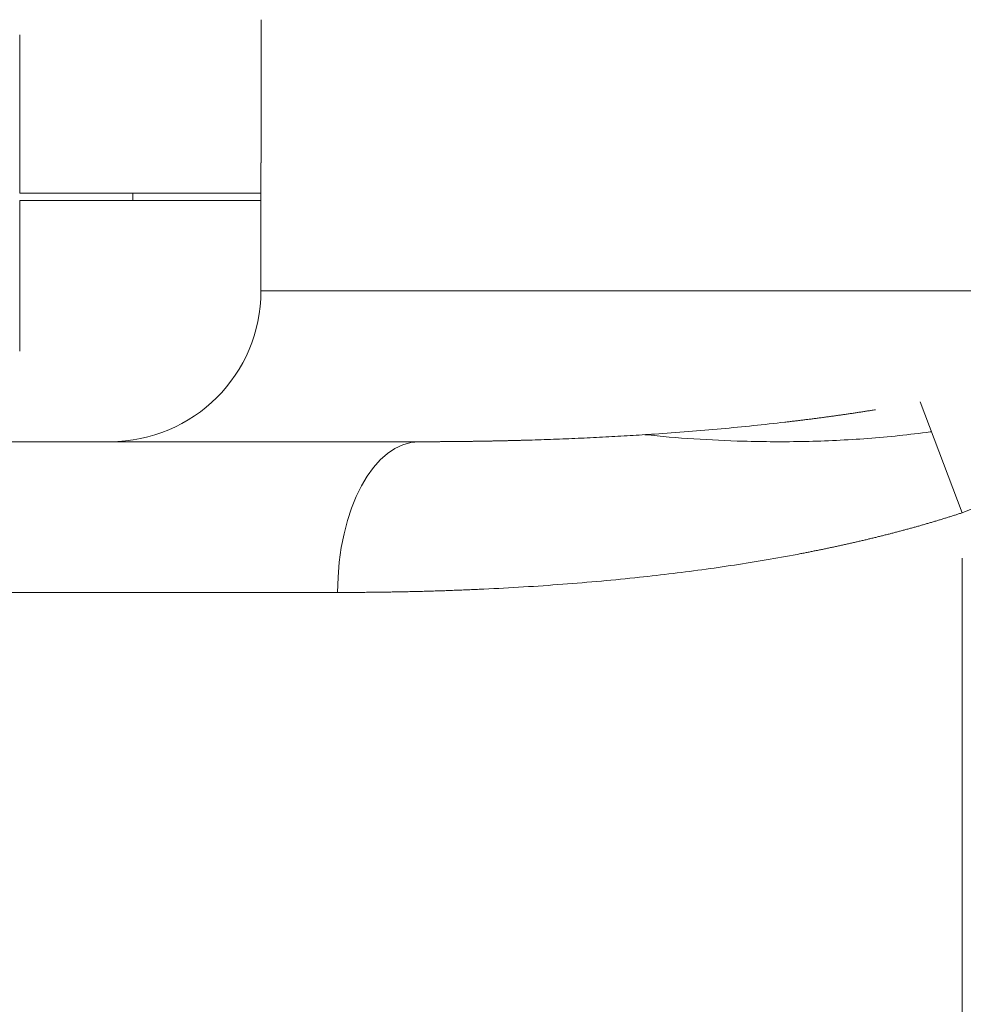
# Model space of a CAD drawing. Header units: millimetres. Extents: x 25069 to 61396, y 8621 to 21558.
# Tile 570 of 656: x 57217 to 57279, y 16050 to 16116. Entities that reach past the tile are written whole.
import ezdxf

# ---------------------------------------------------------------- set-up
doc = ezdxf.new("R2010")
doc.units = ezdxf.units.MM
doc.layers.add('10', color=7, linetype='Continuous')
doc.layers.add('dim', color=84, linetype='Continuous', lineweight=9)
doc.dimstyles.get("Standard").update_dxf_attribs({"dimtxt": 15, "dimasz": 5, "dimexe": 8, "dimexo": 5, "dimgap": 3, "dimtad": 0, "dimzin": 0, "dimdsep": 46, "dimtxsty": 'Standard', "dimblk": 'CLOSEDBLANK', "dimcen": 2, "dimclrd": 4, "dimclre": 3, "dimadec": 0, "dimazin": 0, "dimtfac": 1, "dimtofl": 0, "dimtmove": 0, "dimatfit": 3, "dimldrblk": 'CLOSEDBLANK', "dimfxl": 0, "dimtolj": 1, "dimtzin": 0, "dimarcsym": 0})

# ---------------------------------------------------------------- blocks, each defined once
blk = doc.blocks.new('_ClosedBlank')
at = {"color": 0, "linetype": 'ByBlock', "lineweight": -2}
for p, q in [((-1, 0.1667), (0, 0)), ((-1, 0.1667), (-1, -0.1667)), ((0, 0), (-1, -0.1667))]:
    blk.add_line(p, q, dxfattribs=at)
blk = doc.blocks.new('*D44')
at = {"layer": 'Defpoints', "color": 0, "lineweight": 18}
for p in [(57010.725, 16204.628), (57223.11, 16204.628), (57304.544, 16027.128)]:
    blk.add_point(p, dxfattribs=at)
at = {"layer": 'dim', "color": 3, "lineweight": -2}
for p, q in [((57203.11, 16204.628), (56990.725, 16204.628)), ((57284.544, 16027.128), (56990.725, 16027.128))]:
    blk.add_line(p, q, dxfattribs=at)
at = {"layer": 'dim', "color": 4, "lineweight": -3}
for p, q in [((57010.725, 16194.628), (57010.725, 16037.128)), ((57010.725, 16027.128), (57010.725, 16017.128))]:
    blk.add_line(p, q, dxfattribs=at)
at = {"layer": 'dim', "color": 4, "lineweight": -3, "xscale": 10, "yscale": 10, "zscale": 10}
for p, rotation in [((57010.725, 16204.628), 90), ((57010.725, 16027.128), 270)]:
    blk.add_blockref('_ClosedBlank', p, dxfattribs=dict(at, rotation=rotation))
at = {"layer": 'dim', "color": 0, "lineweight": 18, "insert": (57010.725, 15762.128), "char_height": 100, "attachment_point": 5, "rotation": 90}
blk.add_mtext('\\A1;177.50', dxfattribs=at)

msp = doc.modelspace()

# ---------------------------------------------------------------- linework, layer by layer
at = {"layer": '10', "color": 7, "linetype": 'Continuous', "lineweight": 20}
for p, q in [((57232.563, 16106.128), (57232.563, 16115.628)), ((57216.557, 16114.628), (57216.557, 16104.128)), ((57232.55, 16106.128), (57232.55, 16097.628)), ((57232.55, 16106.128), (57232.563, 16106.128)), ((57216.557, 16104.128), (57232.551, 16104.128)), ((57224.05, 16104.128), (57224.05, 16103.628)), ((57216.557, 16103.628), (57232.551, 16103.628)), ((57216.557, 16093.628), (57216.557, 16103.628)), ((57309.05, 16097.628), (57232.55, 16097.628)), ((57216.557, 16093.628), (57216.557, 16093.628)), ((57276.265, 16090.271), (57279.05, 16082.914)), ((57243.05, 16087.628), (57212.55, 16087.628)), ((57279.05, 15966.781), (57279.05, 16079.913)), ((57237.637, 16077.628), (57209.197, 16077.628))]:
    msp.add_line(p, q, dxfattribs=at)
msp.add_arc((57222.55, 16097.628), 10, 270, 0, dxfattribs=at)
msp.add_ellipse((57243.05, 16077.628), major_axis=(0, 10), ratio=0.541353, start_param=0, end_param=1.570796, dxfattribs=at)
for points, knots in [([(57309.05, 16097.628), (57307.83, 16096.958), (57306.606, 16096.287), (57304.16, 16094.952), (57302.935, 16094.287), (57299.254, 16092.308), (57296.789, 16091.01), (57291.819, 16088.497), (57289.313, 16087.283), (57284.236, 16084.987), (57281.666, 16083.904), (57279.05, 16082.914)], [0, 0, 0, 0, 0.125, 0.125, 0.25, 0.25, 0.5, 0.5, 0.75, 0.75, 1, 1, 1, 1]), ([(57249.612, 16087.715), (57249.645, 16087.716), (57249.712, 16087.718), (57249.813, 16087.72), (57249.916, 16087.723), (57250.018, 16087.726), (57250.12, 16087.729), (57250.223, 16087.732), (57250.325, 16087.735), (57250.428, 16087.738), (57251.034, 16087.757), (57252.146, 16087.795), (57253.775, 16087.862), (57255.402, 16087.94), (57257.025, 16088.031), (57258.847, 16088.147), (57260.859, 16088.294), (57263.049, 16088.48), (57265.188, 16088.687), (57266.696, 16088.852), (57267.581, 16088.956), (57267.861, 16088.989), (57268.14, 16089.023), (57268.417, 16089.057), (57268.693, 16089.091), (57268.968, 16089.126), (57269.241, 16089.161), (57269.512, 16089.197), (57269.782, 16089.232), (57270.051, 16089.268), (57270.318, 16089.305), (57270.583, 16089.342), (57270.847, 16089.379), (57271.11, 16089.416), (57271.371, 16089.454), (57271.631, 16089.492), (57271.889, 16089.53), (57272.145, 16089.569), (57272.4, 16089.608), (57272.653, 16089.647), (57272.905, 16089.687), (57273.124, 16089.721), (57273.259, 16089.743), (57273.31, 16089.752)], [0, 0, 0, 0, 0.0046, 0.009313, 0.014024, 0.018733, 0.02344, 0.028145, 0.032848, 0.037549, 0.042247, 0.116147, 0.188876, 0.260443, 0.330855, 0.400123, 0.49465, 0.585907, 0.673938, 0.758787, 0.770205, 0.781552, 0.792829, 0.804035, 0.815171, 0.826236, 0.837232, 0.848157, 0.859013, 0.869799, 0.880516, 0.891163, 0.901741, 0.912251, 0.922691, 0.933062, 0.943365, 0.953599, 0.963765, 0.973862, 0.983892, 0.993853, 1, 1, 1, 1]), ([(57243.05, 16087.628), (57243.083, 16087.628), (57243.147, 16087.628), (57243.243, 16087.628), (57243.34, 16087.628), (57243.437, 16087.628), (57243.533, 16087.628), (57243.63, 16087.628), (57243.727, 16087.629), (57243.824, 16087.629), (57243.922, 16087.629), (57244.019, 16087.63), (57244.116, 16087.63), (57244.214, 16087.63), (57244.311, 16087.631), (57244.409, 16087.631), (57244.507, 16087.632), (57244.605, 16087.633), (57244.703, 16087.633), (57244.801, 16087.634), (57244.899, 16087.635), (57244.997, 16087.635), (57245.096, 16087.636), (57245.194, 16087.637), (57245.293, 16087.638), (57245.391, 16087.639), (57245.49, 16087.64), (57245.589, 16087.641), (57245.688, 16087.642), (57245.787, 16087.643), (57245.886, 16087.644), (57245.985, 16087.645), (57246.084, 16087.646), (57246.183, 16087.647), (57246.283, 16087.649), (57246.382, 16087.65), (57246.482, 16087.651), (57246.581, 16087.653), (57246.681, 16087.654), (57246.781, 16087.656), (57246.881, 16087.657), (57246.981, 16087.659), (57247.081, 16087.66), (57247.181, 16087.662), (57247.282, 16087.664), (57247.382, 16087.666), (57247.482, 16087.667), (57247.583, 16087.669), (57247.683, 16087.671), (57247.784, 16087.673), (57247.885, 16087.675), (57247.986, 16087.677), (57248.087, 16087.679), (57248.188, 16087.681), (57248.289, 16087.683), (57248.39, 16087.685), (57248.491, 16087.687), (57248.592, 16087.69), (57248.694, 16087.692), (57248.795, 16087.694), (57248.896, 16087.697), (57248.998, 16087.699), (57249.1, 16087.702), (57249.201, 16087.704), (57249.303, 16087.707), (57249.405, 16087.709), (57249.507, 16087.712), (57249.576, 16087.714), (57249.611, 16087.715), (57249.612, 16087.715)], [0, 0, 0, 0, 0.01536, 0.030714, 0.046061, 0.061401, 0.076735, 0.092062, 0.107383, 0.122697, 0.138005, 0.153306, 0.1686, 0.183888, 0.19917, 0.214444, 0.229712, 0.244974, 0.260229, 0.275477, 0.290719, 0.305954, 0.321183, 0.336405, 0.35162, 0.366829, 0.382031, 0.397227, 0.412416, 0.427598, 0.442774, 0.457943, 0.473106, 0.488262, 0.503411, 0.518554, 0.53369, 0.54882, 0.563943, 0.579059, 0.594169, 0.609272, 0.624368, 0.639458, 0.654542, 0.669619, 0.684689, 0.699752, 0.714809, 0.729859, 0.744903, 0.75994, 0.774971, 0.789994, 0.805012, 0.820022, 0.835026, 0.850024, 0.865014, 0.879998, 0.894976, 0.909947, 0.924911, 0.939869, 0.95482, 0.969764, 0.984702, 0.999633, 1, 1, 1, 1]), ([(57277.014, 16088.293), (57276.986, 16088.29), (57276.959, 16088.286), (57275.559, 16088.093), (57274.18, 16087.95), (57272.102, 16087.793), (57271.407, 16087.751), (57270.02, 16087.685), (57269.329, 16087.661), (57267.265, 16087.617), (57265.9, 16087.623), (57262.342, 16087.722), (57260.166, 16087.866), (57258.018, 16088.095)], [0, 0, 0, 0, 0.004333, 0.004333, 0.219563, 0.219563, 0.327178, 0.327178, 0.434793, 0.434793, 0.650023, 0.650023, 1, 1, 1, 1]), ([(57279.05, 16082.914), (57279.012, 16082.901), (57278.936, 16082.876), (57278.822, 16082.839), (57278.708, 16082.802), (57278.593, 16082.765), (57278.478, 16082.728), (57278.363, 16082.692), (57278.247, 16082.655), (57278.131, 16082.618), (57278.015, 16082.582), (57277.898, 16082.546), (57277.781, 16082.51), (57277.664, 16082.474), (57277.547, 16082.438), (57277.429, 16082.402), (57277.311, 16082.367), (57277.193, 16082.332), (57277.075, 16082.296), (57276.956, 16082.261), (57276.837, 16082.226), (57276.717, 16082.191), (57276.598, 16082.156), (57276.478, 16082.122), (57276.357, 16082.087), (57276.237, 16082.053), (57276.116, 16082.019), (57275.995, 16081.985), (57275.873, 16081.951), (57275.752, 16081.917), (57275.63, 16081.883), (57275.508, 16081.85), (57275.385, 16081.816), (57275.262, 16081.783), (57275.139, 16081.75), (57275.016, 16081.717), (57274.892, 16081.684), (57274.768, 16081.651), (57274.644, 16081.618), (57274.52, 16081.586), (57274.395, 16081.553), (57274.27, 16081.521), (57274.144, 16081.489), (57274.019, 16081.457), (57273.893, 16081.425), (57273.767, 16081.393), (57273.64, 16081.362), (57273.514, 16081.33), (57273.387, 16081.299), (57273.259, 16081.268), (57273.132, 16081.237), (57273.004, 16081.206), (57272.876, 16081.175), (57272.748, 16081.144), (57272.619, 16081.114), (57272.49, 16081.083), (57272.361, 16081.053), (57272.232, 16081.023), (57272.102, 16080.993), (57271.972, 16080.963), (57271.842, 16080.933), (57271.711, 16080.903), (57271.58, 16080.874), (57271.449, 16080.844), (57271.318, 16080.815), (57271.186, 16080.786), (57271.054, 16080.757), (57270.922, 16080.728), (57270.79, 16080.7), (57270.657, 16080.671), (57270.524, 16080.642), (57270.391, 16080.614), (57270.258, 16080.586), (57270.124, 16080.558), (57269.99, 16080.53), (57269.856, 16080.502), (57269.721, 16080.474), (57269.587, 16080.447), (57269.451, 16080.42), (57269.316, 16080.392), (57269.181, 16080.365), (57269.045, 16080.338), (57268.909, 16080.311), (57268.773, 16080.284), (57268.636, 16080.258), (57268.499, 16080.231), (57267.725, 16080.082), (57266.295, 16079.822), (57264.197, 16079.479), (57262.051, 16079.165), (57259.862, 16078.88), (57257.548, 16078.616), (57255.108, 16078.375), (57252.544, 16078.162), (57249.94, 16077.984), (57248.136, 16077.887), (57247.127, 16077.841), (57246.921, 16077.831), (57246.714, 16077.822), (57246.507, 16077.813), (57246.3, 16077.804), (57246.093, 16077.796), (57245.885, 16077.788), (57245.677, 16077.78), (57245.469, 16077.772), (57245.261, 16077.764), (57245.052, 16077.756), (57244.843, 16077.749), (57244.634, 16077.742), (57244.425, 16077.735), (57244.215, 16077.729), (57244.005, 16077.722), (57243.795, 16077.716), (57243.585, 16077.71), (57243.375, 16077.704), (57243.164, 16077.699), (57242.953, 16077.693), (57242.742, 16077.688), (57242.531, 16077.683), (57242.32, 16077.679), (57242.109, 16077.674), (57241.897, 16077.67), (57241.685, 16077.666), (57241.473, 16077.662), (57241.261, 16077.658), (57241.049, 16077.655), (57240.836, 16077.651), (57240.624, 16077.648), (57240.411, 16077.645), (57240.198, 16077.643), (57239.985, 16077.64), (57239.772, 16077.638), (57239.559, 16077.636), (57239.346, 16077.634), (57239.133, 16077.633), (57238.919, 16077.632), (57238.706, 16077.63), (57238.492, 16077.629), (57238.278, 16077.629), (57238.064, 16077.628), (57237.851, 16077.628), (57237.708, 16077.628), (57237.637, 16077.628)], [0, 0, 0, 0, 0.002709, 0.005423, 0.008143, 0.010868, 0.013598, 0.016334, 0.019075, 0.021822, 0.024574, 0.027331, 0.030094, 0.032862, 0.035636, 0.038415, 0.041199, 0.043989, 0.046785, 0.049586, 0.052392, 0.055204, 0.058021, 0.060844, 0.063673, 0.066507, 0.069346, 0.072191, 0.075042, 0.077898, 0.08076, 0.083627, 0.0865, 0.089378, 0.092262, 0.095152, 0.098047, 0.100948, 0.103855, 0.106767, 0.109685, 0.112608, 0.115537, 0.118472, 0.121412, 0.124358, 0.12731, 0.130267, 0.13323, 0.136199, 0.139174, 0.142154, 0.14514, 0.148131, 0.151129, 0.154132, 0.157141, 0.160155, 0.163176, 0.166202, 0.169234, 0.172271, 0.175315, 0.178364, 0.181419, 0.18448, 0.187546, 0.190619, 0.193697, 0.196781, 0.199871, 0.202967, 0.206068, 0.209176, 0.212289, 0.215408, 0.218533, 0.221664, 0.224801, 0.227943, 0.231092, 0.234246, 0.237406, 0.240573, 0.243745, 0.246923, 0.250107, 0.297707, 0.346528, 0.396584, 0.44789, 0.50046, 0.560267, 0.621792, 0.685051, 0.750056, 0.755182, 0.760322, 0.765474, 0.770641, 0.775821, 0.781015, 0.786222, 0.791443, 0.796678, 0.801927, 0.807189, 0.812464, 0.817754, 0.823057, 0.828373, 0.833704, 0.839048, 0.844406, 0.849777, 0.855162, 0.860561, 0.865974, 0.8714, 0.87684, 0.882294, 0.887761, 0.893242, 0.898737, 0.904246, 0.909768, 0.915304, 0.920854, 0.926418, 0.931995, 0.937587, 0.943192, 0.94881, 0.954443, 0.960089, 0.965749, 0.971423, 0.977111, 0.982813, 0.988528, 0.994257, 1, 1, 1, 1])]:
    msp.add_open_spline(points, degree=3, knots=knots, dxfattribs=at)

# ---------------------------------------------------------------- dimensions: what is measured, and where the dimension line sits
at = {"layer": 'dim', "lineweight": 18}
dim = msp.add_linear_dim(base=(57010.725, 16204.628), p1=(57304.544, 16027.128), p2=(57223.11, 16204.628), angle=90, dimstyle='Standard', override={"dimscale": 2, "dimtxt": 50, "dimexe": 10, "dimexo": 10, "dimgap": 15, "dimlwd": 65533}, dxfattribs=at)
dim.commit()
dim.dimension.update_dxf_attribs({"geometry": '*D44', "text_midpoint": (57010.725, 15762.128), "dimtype": 160})

doc.saveas('drawing.dxf')
